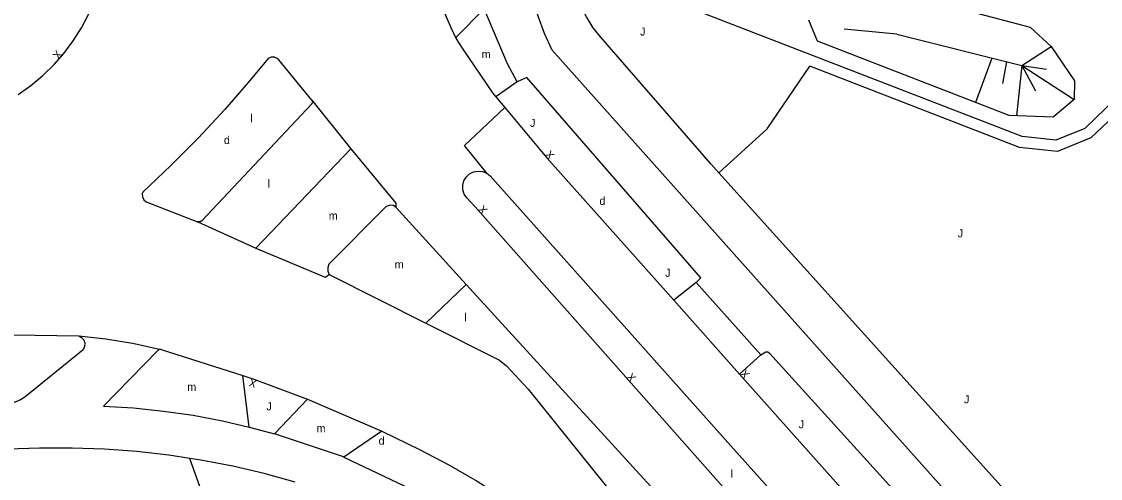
# Model space of a CAD drawing. Extents: x 134999 to 136502, y 457398 to 459002.
# Drawn here: x 135185.3 to 135252.6, y 457850.6 to 457879.1 of the extents above; entities that cross this region are included whole.
import ezdxf

# ---------------------------------------------------------------- set-up
doc = ezdxf.new("R2010")
doc.units = 0
for name, color, linetype in [('RI_DGTB_19', 7, 'Continuous'), ('RI_DGTB_29', 7, 'Continuous'), ('RI_DGTB_30', 7, 'Continuous'), ('RI_DGTB_31', 7, 'Continuous'), ('RI_DGTB_43', 7, 'Continuous'), ('RI_DGTB_45', 7, 'Continuous'), ('RI_DGTB_48', 7, 'Continuous'), ('RI_DGTB_53', 7, 'Continuous')]:
    doc.layers.add(name, color=color, linetype=linetype)

msp = doc.modelspace()

# ---------------------------------------------------------------- linework, layer by layer
at = {"layer": 'RI_DGTB_19'}
for p, q in [((135240.61, 457880.821), (135248.255, 457878.792)), ((135234.966, 457877.92), (135234.418, 457879.235)), ((135239.925, 457878.354), (135236.634, 457878.681)), ((135239.925, 457878.354), (135247.735, 457876.407)), ((135248.255, 457878.792), (135249.57, 457877.586)), ((135246.94, 457873.287), (135234.966, 457877.92)), ((135247.735, 457876.407), (135249.57, 457877.586)), ((135249.57, 457877.586), (135251.023, 457875.452)), ((135245.866, 457876.873), (135244.844, 457874.098)), ((135246.773, 457876.639), (135246.533, 457875.289)), ((135247.735, 457876.407), (135247.402, 457873.268)), ((135247.735, 457876.407), (135250.995, 457874.274)), ((135247.735, 457876.407), (135248.588, 457874.822)), ((135247.735, 457876.407), (135249.266, 457876.186)), ((135251.023, 457875.452), (135250.995, 457874.274)), ((135250.995, 457874.274), (135249.68, 457873.177)), ((135249.68, 457873.177), (135246.94, 457873.287))]:
    msp.add_line(p, q, dxfattribs=at)
for points in [[(135266.218, 457886.614), (135253.47, 457873.251), (135252.05, 457871.882), (135249.956, 457871.034), (135247.58, 457871.291), (135234.481, 457876.364)], [(135228.805, 457869.703), (135231.814, 457872.444), (135234.481, 457876.364)]]:
    msp.add_lwpolyline(points, dxfattribs=at)
at = {"layer": 'RI_DGTB_48'}
msp.add_lwpolyline([(135265.397, 457886.88), (135252.974, 457873.745), (135251.662, 457872.48), (135249.856, 457871.749), (135247.747, 457871.977), (135223.928, 457881.203)], dxfattribs=at)
at = {"layer": 'RI_DGTB_53'}
for p, q in [((135216.2, 457875.383), (135214.875, 457874.446)), ((135203.378, 457874.245), (135205.819, 457871.206)), ((135205.819, 457871.206), (135199.879, 457865.009)), ((135214.308, 457869.684), (135212.909, 457871.411)), ((135213.03, 457862.732), (135208.635, 457867.561)), ((135196.257, 457866.64), (135196.245, 457866.645)), ((135196.257, 457866.64), (135199.879, 457865.009)), ((135204.469, 457863.362), (135210.51, 457860.318)), ((135213.03, 457862.732), (135210.51, 457860.318)), ((135227.397, 457862.857), (135225.984, 457861.747)), ((135231.424, 457858.338), (135227.397, 457862.857)), ((135225.984, 457861.747), (135230.086, 457857.141)), ((135193.974, 457858.678), (135199.068, 457857.04)), ((135231.424, 457858.338), (135230.086, 457857.141)), ((135199.458, 457853.832), (135199.068, 457857.04)), ((135203.103, 457855.582), (135201.044, 457853.401)), ((135203.103, 457855.582), (135207.754, 457853.569)), ((135199.458, 457853.832), (135201.044, 457853.401)), ((135207.754, 457853.569), (135205.388, 457851.943)), ((135196.515, 457849.771), (135195.756, 457851.878))]:
    msp.add_line(p, q, dxfattribs=at)
for points in [[(135262.084, 457829.306), (135259.895, 457831.332), (135255.632, 457835.649), (135218.403, 457877.368), (135217.92, 457878.412), (135217.51, 457879.486), (135217.176, 457880.587), (135216.92, 457881.708), (135216.742, 457882.844), (135216.643, 457883.99), (135216.624, 457885.14), (135216.685, 457886.288), (135216.826, 457887.43), (135217.046, 457888.559), (135217.344, 457889.67), (135217.718, 457890.757), (135218.167, 457891.816), (135218.689, 457892.841), (135219.28, 457893.828), (135219.484, 457894.135), (135220.596, 457896.004)], [(135210.672, 457882.601), (135211.058, 457881.299), (135211.52, 457880.021), (135212.056, 457878.773), (135212.401, 457878.062)], [(135221.41, 457878.189), (135220.962, 457878.763), (135220.53, 457879.446), (135220.167, 457880.168), (135219.878, 457880.923), (135219.665, 457881.702), (135219.592, 457882.074)], [(135185.033, 457874.603), (135185.835, 457875.163), (135186.589, 457875.786), (135187.289, 457876.469), (135187.89, 457877.156), (135188.476, 457877.939), (135188.997, 457878.767), (135189.448, 457879.635)], [(135216.2, 457875.383), (135215.596, 457876.52), (135214.139, 457879.95), (135212.389, 457878.167), (135212.401, 457878.062)], [(135228.805, 457869.703), (135228.297, 457870.268), (135221.41, 457878.189)], [(135212.401, 457878.062), (135212.763, 457877.489), (135214.658, 457874.706), (135214.875, 457874.446)], [(135203.378, 457874.245), (135201.311, 457876.763), (135201.223, 457876.841), (135201.04, 457876.922), (135200.84, 457876.926), (135200.654, 457876.851), (135199.535, 457875.487), (135197.942, 457873.655), (135196.29, 457871.877), (135194.581, 457870.154), (135192.815, 457868.488), (135192.794, 457868.402), (135192.805, 457868.204), (135192.893, 457868.026), (135193.043, 457867.897), (135196.245, 457866.645)], [(135227.397, 457862.857), (135227.674, 457863.151), (135216.811, 457875.649), (135216.2, 457875.383)], [(135203.378, 457874.245), (135203.421, 457874.123), (135203.389, 457874.003), (135196.518, 457866.706), (135196.397, 457866.635), (135196.257, 457866.64)], [(135214.875, 457874.446), (135215.433, 457873.777)], [(135212.909, 457871.411), (135215.433, 457873.777)], [(135215.433, 457873.777), (135217.72, 457871.036), (135218.068, 457870.637), (135225.984, 457861.747)], [(135205.819, 457871.206), (135208.623, 457867.817), (135208.635, 457867.561)], [(135213.061, 457868.14), (135212.903, 457868.375), (135212.817, 457868.644), (135212.81, 457868.927), (135212.881, 457869.201), (135213.026, 457869.443), (135213.233, 457869.636), (135213.486, 457869.764), (135213.763, 457869.816), (135214.045, 457869.788), (135214.308, 457869.684)], [(135214.308, 457869.684), (135214.517, 457869.524), (135229.194, 457853.064), (135243.866, 457836.688), (135248.375, 457831.827)], [(135254.018, 457841.725), (135228.805, 457869.703)], [(135243.928, 457833.931), (135243.731, 457834.089), (135241.042, 457836.69), (135232.933, 457845.76), (135232.913, 457845.748), (135213.574, 457867.578), (135213.061, 457868.14)], [(135208.635, 457867.561), (135208.47, 457867.66), (135208.278, 457867.685), (135208.093, 457867.63), (135208.009, 457867.572), (135204.452, 457863.994), (135204.38, 457863.785), (135204.386, 457863.564), (135204.469, 457863.362)], [(135199.879, 457865.009), (135204.212, 457863.196), (135204.469, 457863.362)], [(135241.761, 457831.485), (135241.728, 457831.512), (135236.775, 457836.464), (135232.736, 457841.175), (135213.03, 457862.732)], [(135210.51, 457860.318), (135215.095, 457858.008), (135215.546, 457857.664), (135216.901, 457856.206), (135222.541, 457849.184), (135223.196, 457848.407), (135223.842, 457847.677), (135224.564, 457846.994)], [(135188.832, 457859.531), (135189.004, 457859.432), (135189.138, 457859.268), (135189.202, 457859.065), (135189.188, 457858.854), (135189.097, 457858.662), (135185.46, 457855.691), (135185.19, 457855.532), (135184.755, 457855.353), (135184.295, 457855.249), (135180.265, 457855.028), (135177.801, 457854.735), (135177.636, 457854.735), (135177.14, 457854.787), (135176.659, 457854.917), (135176.204, 457855.123), (135175.789, 457855.398), (135174.393, 457856.714), (135174.306, 457856.828), (135174.24, 457857.022), (135174.253, 457857.227), (135174.343, 457857.412), (135174.496, 457857.549)], [(135174.496, 457857.549), (135177.878, 457858.666), (135178.978, 457858.942), (135180.399, 457859.225), (135181.833, 457859.429), (135183.277, 457859.554), (135184.725, 457859.599), (135188.832, 457859.531)], [(135188.832, 457859.531), (135190.507, 457859.338), (135192.172, 457859.065), (135193.974, 457858.678)], [(135193.974, 457858.678), (135193.875, 457858.674), (135193.754, 457858.605), (135190.378, 457855.133), (135192.248, 457855.023), (135194.111, 457854.833), (135195.964, 457854.564), (135197.804, 457854.215), (135199.458, 457853.832)], [(135231.424, 457858.338), (135231.738, 457858.525), (135231.868, 457858.521), (135231.972, 457858.444), (135254.459, 457833.654), (135260.855, 457827.225)], [(135199.068, 457857.04), (135199.749, 457856.821), (135203.103, 457855.582)], [(135230.086, 457857.141), (135247.557, 457837.552), (135253.693, 457831.203), (135259.46, 457825.55)], [(135205.388, 457851.943), (135205.29, 457851.989), (135201.044, 457853.401)], [(135207.754, 457853.569), (135210.151, 457852.414), (135211.945, 457851.468), (135213.7, 457850.452), (135215.413, 457849.368), (135217.083, 457848.216), (135217.918, 457847.603), (135219.03, 457846.819), (135222.236, 457844.341)], [(135195.756, 457851.878), (135194.454, 457852.078), (135192.443, 457852.305), (135190.425, 457852.452), (135188.403, 457852.52), (135186.38, 457852.507), (135183.013, 457852.41)], [(135202.344, 457850.386), (135200.409, 457850.923), (135198.44, 457851.386), (135196.454, 457851.771), (135195.756, 457851.878)], [(135205.388, 457851.943), (135210.821, 457849.379), (135212.482, 457848.518), (135214.105, 457847.587), (135215.686, 457846.588), (135217.224, 457845.522), (135218.714, 457844.391), (135220.155, 457843.197), (135221.543, 457841.943), (135222.365, 457841.148), (135224.67, 457838.656)]]:
    msp.add_lwpolyline(points, dxfattribs=at)

# ---------------------------------------------------------------- texts
at = {"layer": 'RI_DGTB_29'}
for p in [(135197.891, 457871.506), (135221.349, 457867.705), (135207.553, 457852.733)]:
    msp.add_text('d', height=0.5, dxfattribs=at).set_placement(p)
at = {"layer": 'RI_DGTB_30'}
for rotation, p in [(51.88497, (135187.555, 457876.742)), (311.09537, (135217.904, 457870.825)), (311.52601, (135213.722, 457867.402)), (311.68398, (135230.095, 457857.131)), (162.15209, (135199.987, 457856.745)), (311.57025, (135222.998, 457856.927))]:
    msp.add_text('X', height=0.5, rotation=rotation, dxfattribs=at).set_placement(p)
at = {"layer": 'RI_DGTB_31'}
msp.add_text('J', height=0.5, rotation=359.99973, dxfattribs=at).set_placement((135223.881, 457878.272))
for p in [(135217.008, 457872.576), (135243.724, 457865.676), (135225.452, 457863.214), (135200.547, 457854.878), (135244.118, 457855.312), (135233.793, 457853.752)]:
    msp.add_text('J', height=0.5, dxfattribs=at).set_placement(p)
at = {"layer": 'RI_DGTB_43'}
msp.add_text('m', height=0.5, rotation=0.16348, dxfattribs=at).set_placement((135213.988, 457876.864))
for s, p in [('l', (135199.539, 457872.863)), ('l', (135200.62, 457868.785)), ('m', (135204.439, 457866.781)), ('m', (135208.559, 457863.735)), ('l', (135212.913, 457860.44)), ('m', (135195.603, 457856.09)), ('l', (135229.541, 457850.661))]:
    msp.add_text(s, height=0.5, dxfattribs=at).set_placement(p)
at = {"layer": 'RI_DGTB_45'}
msp.add_text('m', height=0.5, dxfattribs=at).set_placement((135203.677, 457853.509))

doc.saveas('drawing.dxf')
